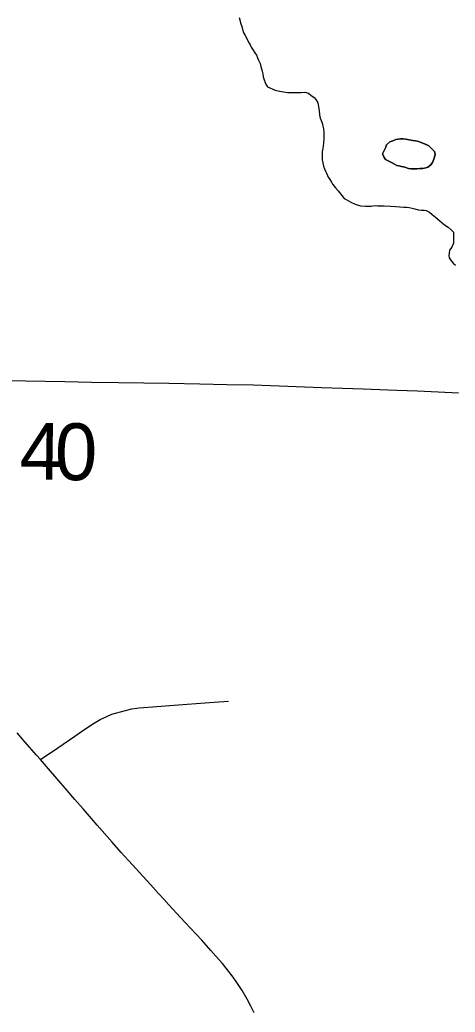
# Model space of a CAD drawing. Extents: x 103424 to 286016, y 38711 to 110967.
# Drawn here: x 168104 to 170416, y 51281 to 56554 of the extents above; entities that cross this region are included whole.
import ezdxf

# ---------------------------------------------------------------- set-up
doc = ezdxf.new("R2010")
doc.units = 0
for name, color, linetype in [('GM_X_County_Road', 7, 'Continuous'), ('GM_X_County_Road_Text', 7, 'Continuous'), ('GM_X_Minor_Lake', 7, 'Continuous'), ('GM_X_Minor_River', 7, 'Continuous'), ('GM_X_State_Route', 7, 'Continuous'), ('GM_X_Township_Road', 7, 'Continuous')]:
    doc.layers.add(name, color=color, linetype=linetype)

msp = doc.modelspace()

# ---------------------------------------------------------------- linework, layer by layer
at = {"layer": 'GM_X_County_Road'}
msp.add_lwpolyline([(168034.1, 54636.9), (168135.7, 54635.2), (168238.9, 54633.5), (168342.2, 54631.9), (168485.1, 54629.5), (168628.1, 54627.3), (168761.7, 54625.5), (168895.2, 54623.7), (169060.3, 54620.2), (169202.5, 54617.2), (169344.8, 54614.3), (169435.7, 54611.1), (169526.5, 54607.9), (169616.2, 54604.2), (169706, 54600.5), (169816.6, 54596.9), (169927.2, 54593.4), (170016.5, 54589.9), (170105.9, 54586.5), (170215.3, 54581.9), (170324.8, 54577.3), (170434.1, 54571.2)], dxfattribs=at)
at = {"layer": 'GM_X_Minor_Lake'}
for points in [[(170047.2, 55877.2), (170047.2, 55879.2), (170051.1, 55889.3), (170069.1, 55905.6), (170085.2, 55911.7), (170101.3, 55917.9), (170113.4, 55920), (170125.5, 55922.1), (170137.6, 55922.2), (170153.7, 55920.3), (170171.9, 55916.4), (170190.1, 55912.5), (170204.2, 55910.6), (170216.3, 55908.7), (170234.5, 55902.7), (170264.8, 55890.8), (170275, 55884.9), (170293.3, 55866.8), (170305.5, 55854.8), (170309.6, 55840.7), (170305.7, 55824.5), (170301.7, 55814.4), (170295.8, 55796.2), (170285.8, 55784), (170269.8, 55771.8), (170259.7, 55767.7), (170243.6, 55763.5), (170227.5, 55763.4), (170211.4, 55763.3), (170195.2, 55763.2), (170181.1, 55763.1), (170167, 55765), (170148.8, 55770.9), (170130.6, 55774.8), (170116.5, 55778.7), (170106.4, 55780.7), (170094.2, 55786.6), (170078, 55796.6), (170059.8, 55804.6), (170045.6, 55812.5), (170037.5, 55826.6), (170029.3, 55842.7), (170047.2, 55877.2)], [(170301.7, 55814.4), (170305.7, 55824.5), (170309.6, 55840.7), (170305.5, 55854.8), (170293.3, 55866.8), (170275, 55884.9), (170264.8, 55890.8), (170234.5, 55902.7), (170216.3, 55908.7), (170204.2, 55910.6), (170190.1, 55912.5), (170171.9, 55916.4), (170153.7, 55920.3), (170137.6, 55922.2), (170125.5, 55922.1), (170113.4, 55920), (170101.3, 55917.9), (170085.2, 55911.7), (170069.1, 55905.6), (170051.1, 55889.3), (170047.2, 55879.2), (170047.2, 55877.2)], [(170047.2, 55877.2), (170029.3, 55842.7), (170037.5, 55826.6), (170045.6, 55812.5), (170059.8, 55804.6), (170078, 55796.6), (170094.2, 55786.6), (170106.4, 55780.7), (170116.5, 55778.7), (170130.6, 55774.8), (170148.8, 55770.9), (170167, 55765), (170181.1, 55763.1), (170195.2, 55763.2), (170211.4, 55763.3), (170227.5, 55763.4), (170243.6, 55763.5), (170259.7, 55767.7), (170269.8, 55771.8), (170285.8, 55784), (170295.8, 55796.2), (170301.7, 55814.4)]]:
    msp.add_lwpolyline(points, dxfattribs=at)
at = {"layer": 'GM_X_Minor_River'}
for points in [[(169269.6, 56565.9), (169271.8, 56553.8), (169275.9, 56537.7), (169282.1, 56519.5), (169290.4, 56489.3), (169300.6, 56471.2), (169308.8, 56455.1), (169314.9, 56443.1), (169321.1, 56431), (169327.2, 56421), (169333.3, 56408.9), (169343.5, 56392.8), (169351.7, 56378.7), (169359.9, 56366.7), (169366, 56352.6), (169372.2, 56340.5), (169380.4, 56322.4), (169384.5, 56306.3), (169386.6, 56294.2), (169390.8, 56282.1), (169394.9, 56268), (169397, 56251.9), (169401.2, 56235.8), (169407.4, 56221.7), (169411.5, 56209.6), (169419.6, 56197.6), (169460.1, 56179.7), (169482.3, 56175.8), (169524.7, 56168), (169567.1, 56168.4), (169597.3, 56168.6), (169617.5, 56170.7), (169637.7, 56164.8), (169649.8, 56154.8), (169666.1, 56140.8), (169676.2, 56130.8), (169684.4, 56116.7), (169688.5, 56106.7), (169690.6, 56092.5), (169692.8, 56072.4), (169695, 56050.2), (169699.2, 56032.1), (169703.3, 56020), (169707.4, 56009.9), (169711.5, 55999.8), (169713.6, 55989.8), (169715.7, 55975.6), (169717.9, 55957.5), (169718, 55941.3), (169718.1, 55923.2), (169716.3, 55898.9), (169712.5, 55870.7), (169708.6, 55854.5), (169708.7, 55840.3), (169708.8, 55826.2), (169708.9, 55810.1), (169713.1, 55793.9), (169717.3, 55775.8), (169721.4, 55761.7), (169727.5, 55749.6), (169731.6, 55739.6), (169737.8, 55727.5), (169741.9, 55717.4), (169750, 55705.4), (169758.2, 55691.3), (169766.4, 55679.3), (169780.6, 55661.2), (169794.9, 55645.2), (169813.2, 55621.1), (169825.4, 55605), (169837.6, 55599), (169861.9, 55585.1), (169884.1, 55575.2), (169912.4, 55565.3), (169938.7, 55563.4), (169956.8, 55563.6), (169968.9, 55563.7), (169979, 55565.8), (169991.1, 55567.9), (170003.2, 55565.9), (170019.3, 55566.1), (170039.5, 55566.2), (170071.7, 55564.4), (170098, 55562.6)], [(170098, 55562.6), (170122.2, 55560.8), (170142.3, 55558.9), (170156.5, 55559), (170170.6, 55557.1), (170186.8, 55553.2), (170200.9, 55549.2), (170219.1, 55545.3), (170237.2, 55543.4), (170251.4, 55543.5), (170261.4, 55541.6), (170279.7, 55531.6), (170293.9, 55519.6), (170312.1, 55505.6), (170334.5, 55485.6), (170358.8, 55465.6), (170379.1, 55451.6), (170395.3, 55437.6), (170407.5, 55425.6), (170406, 55367), (170398, 55346.8), (170386.1, 55330.5), (170384.2, 55316.4), (170382.3, 55300.2), (170384.3, 55290.2), (170390.5, 55278.1), (170404.7, 55262), (170416.9, 55250)]]:
    msp.add_lwpolyline(points, dxfattribs=at)
at = {"layer": 'GM_X_State_Route'}
msp.add_lwpolyline([(169349, 51276.4), (169331, 51311.6), (169310.8, 51350.4), (169284.2, 51395.1), (169260.3, 51433.1), (169236, 51467.2), (169212.4, 51498.7), (169179.6, 51539.4), (169145.5, 51578.1), (169118.1, 51609.1), (169070.1, 51662.7), (169011, 51726.4), (168957.6, 51784), (168895.5, 51851), (168868.5, 51881), (168839.3, 51913.4), (168797.6, 51959.7), (168757.8, 52003.9), (168723.8, 52040.9), (168681.8, 52086.8), (168642.7, 52129.5), (168594.4, 52184.3), (168541.9, 52244), (168515.3, 52274.4), (168484.3, 52309.7), (168439.6, 52360.8), (168397, 52411.5), (168356.2, 52459.2), (168301.1, 52522.8), (168255.9, 52574), (168213.9, 52622.6), (168192.4, 52647.1), (168156, 52688.7), (168120.5, 52729.2), (168089.8, 52764.3)], dxfattribs=at)
at = {"layer": 'GM_X_Township_Road'}
msp.add_lwpolyline([(168213.9, 52622.6), (168305, 52684.6), (168396.2, 52746.6), (168449.9, 52784.1), (168494.7, 52813.9), (168531.4, 52835.8), (168565.3, 52851.6), (168593, 52863.9), (168657.9, 52881.7), (168698, 52892), (168737.7, 52898), (168831.2, 52904.5), (168969.9, 52915.8), (169063.7, 52922.3), (169136.7, 52927.8), (169212.9, 52933.8)], dxfattribs=at)

# ---------------------------------------------------------------- texts
at = {"layer": 'GM_X_County_Road_Text'}
for s, rotation, p in [('4', 359.1298, (168102.2, 54112.3)), ('0', 359.2031, (168288.6, 54109.5))]:
    msp.add_text(s, height=301.9, rotation=rotation, dxfattribs=at).set_placement(p)

doc.saveas('drawing.dxf')
